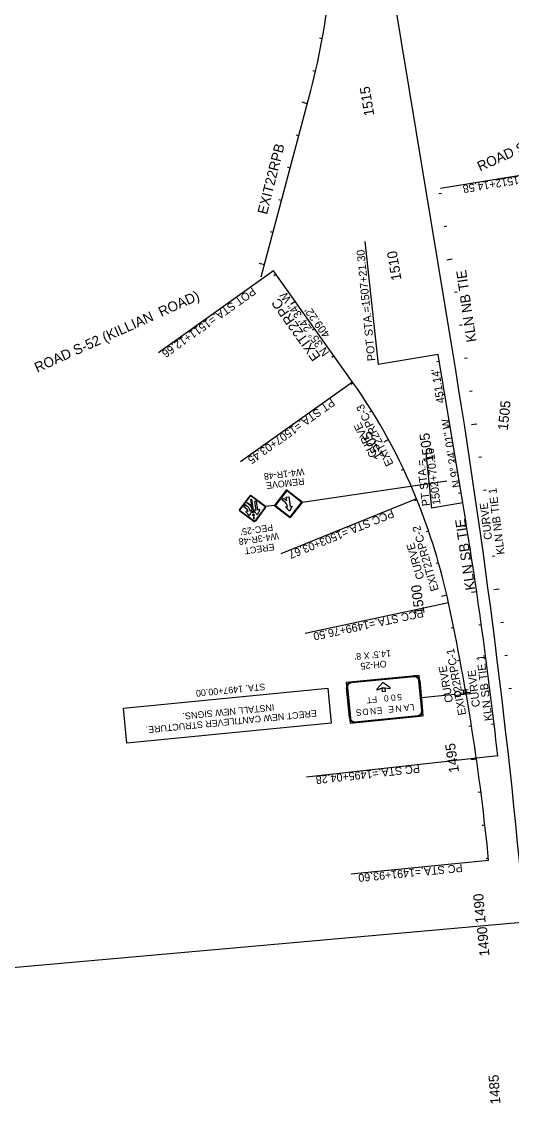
# Model space of a CAD drawing. Extents: x 2001876 to 2025694, y 804561 to 868938.
# Drawn here: x 2009788 to 2011258, y 834777 to 838079 of the extents above; entities that cross this region are included whole.
import ezdxf

# ---------------------------------------------------------------- set-up
doc = ezdxf.new("R2010")
doc.units = 0
for name, color, linetype in [('RD_EX_RW', 7, 'Continuous'), ('RD_HC_CL_Rel', 7, 'Continuous'), ('RD_HC_Data_Rel', 7, 'Continuous'), ('RD_HC_Data_Tic_Rel', 7, 'Continuous'), ('RD_HC_TX_Rel_Sta50', 7, 'Continuous'), ('RD_PD_CLEAR ZONE', 7, 'Continuous'), ('RD_PD_Final_TX', 7, 'Continuous'), ('RD_PD_OHS', 7, 'Continuous'), ('RD_SHT_ShtClip', 7, 'Continuous'), ('RD_Sketch2', 7, 'Continuous'), ('RD_TX_RoadID', 7, 'Continuous'), ('TR SN EXTRUDED PANEL SIGNS - GROUND MOUNTED', 7, 'Continuous'), ('TR SN EXTRUDED PANEL SIGNS- MOUNTED OVERHEAD', 7, 'Continuous'), ('TR SN FLAT SHEET - TYPE III - FIXED SZ and MSG SIGN', 7, 'Continuous')]:
    doc.layers.add(name, color=color, linetype=linetype)

msp = doc.modelspace()

# ---------------------------------------------------------------- linework, layer by layer
at = {"layer": 'RD_HC_CL_Rel'}
for p, q in [((2010780, 836998.9), (2010542.9, 837332.4)), ((2011110.7, 836636.7), (2011037.1, 837081.7))]:
    msp.add_line(p, q, dxfattribs=at)
for centre, radius, start, end in [((2009379.7, 836003.4), 1718, 22.0768, 35.4095), ((2009227, 835941.5), 1882.8, 12.121, 22.0768), ((1996904.1, 834284.7), 14400, 6.35305, 9.40038), ((2004366.7, 834897.7), 6854, 5.57635, 12.12101)]:
    msp.add_arc(centre, radius, start, end, dxfattribs=at)
at = {"layer": 'RD_HC_Data_Rel'}
for p, q in [((2011442.3, 837645.1), (2011043.9, 837579.1)), ((2010816.3, 837420.6), (2010856.3, 837051.8)), ((2010542.9, 837332.4), (2010197.1, 837086.6)), ((2011037.1, 837081.7), (2010856.3, 837051.8)), ((2010780, 836998.9), (2010443.9, 836760)), ((2010999.3, 836786.4), (2011017.2, 836621.2)), ((2010971.8, 836649.2), (2010564.5, 836484)), ((2011110.7, 836636.7), (2011017.2, 836621.2)), ((2011067.8, 836336.9), (2010637.4, 836244.4)), ((2011215.7, 835878.1), (2010641.5, 835814.2)), ((2011188.2, 835563.7), (2010776.1, 835523.5))]:
    msp.add_line(p, q, dxfattribs=at)
at = {"layer": 'RD_HC_Data_Tic_Rel'}
for p, q in [((2011046.3, 837564.7), (2011038.4, 837563.4)), ((2011062.4, 837466.1), (2011054.5, 837464.8)), ((2011078.3, 837367.3), (2011062.5, 837364.8)), ((2010550.2, 837322.1), (2010543.7, 837317.5)), ((2011093.8, 837268.5), (2011085.9, 837267.3)), ((2010608.1, 837240.6), (2010595.1, 837231.3)), ((2010666.1, 837159.1), (2010659.6, 837154.5)), ((2011109, 837169.7), (2011101.1, 837168.5)), ((2010724, 837077.6), (2010717.5, 837073)), ((2011040.5, 837060.7), (2011032.6, 837059.4)), ((2011124, 837070.8), (2011116.1, 837069.6)), ((2010782, 836996.1), (2010775.4, 836991.5)), ((2011056.9, 836962.1), (2011049, 836960.8)), ((2011138.6, 836971.9), (2011130.7, 836970.7)), ((2010837.3, 836912.8), (2010830.5, 836908.6)), ((2011073.2, 836863.4), (2011057.4, 836860.8)), ((2011153, 836872.9), (2011137.1, 836870.7)), ((2010887.8, 836826.5), (2010873.7, 836818.8)), ((2011089.5, 836764.8), (2011081.6, 836763.4)), ((2011167, 836773.9), (2011159.1, 836772.8)), ((2010933.1, 836737.4), (2010925.8, 836734)), ((2011105.9, 836666.1), (2011098, 836664.8)), ((2011180.7, 836674.9), (2011172.8, 836673.8)), ((2010973.1, 836645.8), (2010965.7, 836642.8)), ((2011008.1, 836552.1), (2011000.5, 836549.5)), ((2011122, 836567.4), (2011114.1, 836566.1)), ((2011194.2, 836575.8), (2011186.3, 836574.7)), ((2011038, 836456.7), (2011030.3, 836454.5)), ((2011137.5, 836468.6), (2011129.6, 836467.4)), ((2011207.3, 836476.7), (2011199.4, 836475.6)), ((2011062.8, 836359.8), (2011047.2, 836356.2)), ((2011152.4, 836369.7), (2011136.5, 836367.4)), ((2011220.2, 836377.5), (2011204.3, 836375.4)), ((2011083.5, 836262), (2011075.7, 836260.4)), ((2011166.5, 836270.7), (2011158.6, 836269.6)), ((2011232.7, 836278.3), (2011224.8, 836277.3)), ((2011102.7, 836163.8), (2011094.8, 836162.4)), ((2011179.9, 836171.6), (2011172, 836170.6)), ((2011244.9, 836179), (2011237, 836178.1)), ((2011120.4, 836065.4), (2011112.6, 836064.1)), ((2011192.7, 836072.5), (2011184.8, 836071.5)), ((2011256.9, 836079.7), (2011248.9, 836078.8)), ((2011136.8, 835966.8), (2011128.9, 835965.5)), ((2011204.8, 835973.2), (2011196.8, 835972.2)), ((2011151.6, 835867.9), (2011135.8, 835865.6)), ((2011165.1, 835768.8), (2011157.1, 835767.8)), ((2011177, 835669.5), (2011169.1, 835668.6)), ((2011188.3, 835570.1), (2011180.4, 835569.2))]:
    msp.add_line(p, q, dxfattribs=at)
at = {"layer": 'RD_PD_CLEAR ZONE'}
for p, q in [((2011080.5, 837088.9), (2010702.9, 839369.2)), ((2010505.7, 837314.4), (2010654.5, 837873.3))]:
    msp.add_line(p, q, dxfattribs=at)
for centre, radius, start, end in [((2008808.9, 838364.6), 1909.9, 345.0912, 5.4076), ((1988469.9, 833345.6), 22918.3, 0.60373, 9.40038)]:
    msp.add_arc(centre, radius, start, end, dxfattribs=at)
at = {"layer": 'RD_PD_Final_TX'}
for p, q in [((2010775.9, 836096.4), (2010775.6, 836098.9)), ((2010964.7, 836117.5), (2010964.9, 836114.9)), ((2010978.8, 836103.6), (2010981.3, 836103.8)), ((2010762, 836082.3), (2010764.5, 836082.5)), ((2010854.1, 836077.5), (2010853.1, 836078.3)), ((2010854.5, 836076.3), (2010854.1, 836077.5)), ((2010891.9, 836081.2), (2010891.7, 836080)), ((2010892.7, 836082.2), (2010891.9, 836081.2)), ((2010773.4, 835991.8), (2010770.9, 835991.5)), ((2010976.3, 835999), (2010976.6, 835996.4)), ((2010990.2, 836013.1), (2010987.7, 836012.8)), ((2010787.5, 835977.9), (2010787.2, 835980.4))]:
    msp.add_line(p, q, dxfattribs=at)
for points in [[(2010979.8, 836118.9), (2010760.5, 836097.4), (2010772.4, 835976.4), (2010991.7, 835997.9), (2010979.8, 836118.9)], [(2010964.9, 836114.9), (2010775.9, 836096.4), (2010775.6, 836098.9), (2010964.7, 836117.5), (2010964.9, 836114.9)], [(2010871.1, 836098.3), (2010853.1, 836078.3), (2010854.1, 836077.5), (2010854.5, 836076.3), (2010868.6, 836081.5), (2010876.8, 836082.3), (2010891.7, 836080), (2010891.9, 836081.2), (2010892.7, 836082.2), (2010871.1, 836098.3)], [(2010987.7, 836012.8), (2010978.8, 836103.6), (2010981.3, 836103.8), (2010990.2, 836013.1), (2010987.7, 836012.8)], [(2010764.5, 836082.5), (2010773.4, 835991.8), (2010770.9, 835991.5), (2010762, 836082.3), (2010764.5, 836082.5)], [(2010877.9, 836070.9), (2010869.8, 836070.1), (2010868.6, 836081.5), (2010876.8, 836082.3), (2010877.9, 836070.9)], [(2010787.2, 835980.4), (2010976.3, 835999), (2010976.6, 835996.4), (2010787.5, 835977.9), (2010787.2, 835980.4)]]:
    msp.add_lwpolyline(points, close=True, dxfattribs=at)
for centre, radius, start, end in [((2010777.1, 836083.8), 15.2, 95.6039, 185.6041), ((2010777.1, 836083.8), 12.7, 95.6039, 185.6041), ((2010966.2, 836102.3), 15.2, 5.6037, 95.6039), ((2010966.2, 836102.3), 12.7, 5.6037, 95.6039), ((2010854.1, 836077.5), 1.27, 138.6291, 290.0767), ((2010891.9, 836081.2), 1.27, 261.1312, 52.5788), ((2010786, 835993), 15.2, 185.6039, 275.6041), ((2010786, 835993), 12.7, 185.6039, 275.6041), ((2010975.1, 836011.6), 12.7, 275.6041, 5.6037), ((2010975.1, 836011.6), 15.2, 275.6041, 5.6037)]:
    msp.add_arc(centre, radius, start, end, dxfattribs=at)
at = {"layer": 'RD_PD_OHS'}
for p, q in [((2011103.3, 836066.3), (2011133.1, 836069.2)), ((2011103.7, 836062.3), (2011133.5, 836065.3)), ((2011105.7, 836074.8), (2011126.4, 836076.8)), ((2011111.9, 836075.4), (2011112.7, 836067.5)), ((2011119.9, 836076.2), (2011120.7, 836068.2)), ((2011133.5, 836065.3), (2011133.1, 836069.2))]:
    msp.add_line(p, q, dxfattribs=at)
msp.add_circle((2011095.3, 836063.3), 8.46, dxfattribs=at)
at = {"layer": 'RD_SHT_ShtClip'}
msp.add_line((2009589.1, 835227.6), (2013081.4, 835538.8), dxfattribs=at)
at = {"layer": 'RD_Sketch2'}
for p, q in [((2010688.9, 838028.6), (2010681.1, 838030)), ((2010668.8, 837930.6), (2010661, 837932.4)), ((2010643.9, 837833.8), (2010628.5, 837837.9)), ((2010618.2, 837737.1), (2010610.5, 837739.2)), ((2010592.5, 837640.5), (2010584.8, 837642.6)), ((2010566.8, 837543.9), (2010559, 837545.9)), ((2010541, 837447.2), (2010533.3, 837449.3)), ((2010515.3, 837350.6), (2010499.8, 837354.7)), ((2011062.3, 836701.4), (2010628.3, 836637.8))]:
    msp.add_line(p, q, dxfattribs=at)
at = {"layer": 'TR SN EXTRUDED PANEL SIGNS - GROUND MOUNTED'}
for p, q in [((2010546.1, 836629.2), (2010519.1, 836625.3)), ((2010775.9, 836096.4), (2010775.6, 836098.9)), ((2010964.7, 836117.5), (2010964.9, 836114.9)), ((2010978.8, 836103.6), (2010981.3, 836103.8)), ((2010762, 836082.3), (2010764.5, 836082.5)), ((2010854.1, 836077.5), (2010853.1, 836078.3)), ((2010854.5, 836076.3), (2010854.1, 836077.5)), ((2010891.9, 836081.2), (2010891.7, 836080)), ((2010892.7, 836082.2), (2010891.9, 836081.2)), ((2010986.3, 836053.1), (2011087.1, 836063)), ((2010773.4, 835991.8), (2010770.9, 835991.5)), ((2010976.3, 835999), (2010976.6, 835996.4)), ((2010990.2, 836013.1), (2010987.7, 836012.8)), ((2010787.5, 835977.9), (2010787.2, 835980.4))]:
    msp.add_line(p, q, dxfattribs=at)
for points in [[(2010979.8, 836118.9), (2010760.5, 836097.4), (2010772.4, 835976.4), (2010991.7, 835997.9), (2010979.8, 836118.9)], [(2010964.9, 836114.9), (2010775.9, 836096.4), (2010775.6, 836098.9), (2010964.7, 836117.5), (2010964.9, 836114.9)], [(2010871.1, 836098.3), (2010853.1, 836078.3), (2010854.1, 836077.5), (2010854.5, 836076.3), (2010868.6, 836081.5), (2010876.8, 836082.3), (2010891.7, 836080), (2010891.9, 836081.2), (2010892.7, 836082.2), (2010871.1, 836098.3)], [(2010987.7, 836012.8), (2010978.8, 836103.6), (2010981.3, 836103.8), (2010990.2, 836013.1), (2010987.7, 836012.8)], [(2010764.5, 836082.5), (2010773.4, 835991.8), (2010770.9, 835991.5), (2010762, 836082.3), (2010764.5, 836082.5)], [(2010877.9, 836070.9), (2010869.8, 836070.1), (2010868.6, 836081.5), (2010876.8, 836082.3), (2010877.9, 836070.9)], [(2010787.2, 835980.4), (2010976.3, 835999), (2010976.6, 835996.4), (2010787.5, 835977.9), (2010787.2, 835980.4)]]:
    msp.add_lwpolyline(points, close=True, dxfattribs=at)
for centre, radius, start, end in [((2010777.1, 836083.8), 15.2, 95.6039, 185.6041), ((2010777.1, 836083.8), 12.7, 95.6039, 185.6041), ((2010966.2, 836102.3), 15.2, 5.6037, 95.6039), ((2010966.2, 836102.3), 12.7, 5.6037, 95.6039), ((2010854.1, 836077.5), 1.27, 138.6291, 290.0767), ((2010891.9, 836081.2), 1.27, 261.1312, 52.5788), ((2010786, 835993), 15.2, 185.6039, 275.6041), ((2010786, 835993), 12.7, 185.6039, 275.6041), ((2010975.1, 836011.6), 12.7, 275.6041, 5.6037), ((2010975.1, 836011.6), 15.2, 275.6041, 5.6037)]:
    msp.add_arc(centre, radius, start, end, dxfattribs=at)
at = {"layer": 'TR SN EXTRUDED PANEL SIGNS- MOUNTED OVERHEAD'}
msp.add_lwpolyline([(2010715.8, 835976.2), (2010102.4, 835916), (2010092.1, 836020.8), (2010705.6, 836081)], close=True, dxfattribs=at)
at = {"layer": 'TR SN FLAT SHEET - TYPE III - FIXED SZ and MSG SIGN'}
for p, q in [((2010441, 836615.5), (2010472.5, 836657.9)), ((2010441.7, 836615), (2010473.3, 836657.3)), ((2010475.3, 836657.6), (2010517.6, 836626.1)), ((2010475.8, 836658.4), (2010518.2, 836626.9)), ((2010581, 836674.8), (2010546.5, 836630.7)), ((2010581.4, 836672), (2010549.3, 836631)), ((2010581, 836654.1), (2010589, 836655.1)), ((2010582.4, 836642.6), (2010581, 836654.1)), ((2010583.8, 836675.1), (2010627.9, 836640.6)), ((2010584.2, 836672.3), (2010625.1, 836640.3)), ((2010589, 836655.1), (2010592.5, 836626.2)), ((2010457.9, 836630.3), (2010453.9, 836624.9)), ((2010463.1, 836618.1), (2010453.9, 836624.9)), ((2010467.1, 836623.5), (2010457.9, 836630.3)), ((2010462.4, 836636.3), (2010463.8, 836638.2)), ((2010471.6, 836629.4), (2010462.4, 836636.3)), ((2010463.8, 836638.2), (2010473, 836631.4)), ((2010474.5, 836647.8), (2010476.8, 836648.2)), ((2010477.6, 836626.7), (2010474.5, 836647.8)), ((2010476.8, 836648.2), (2010481.7, 836614.9)), ((2010479.8, 836619.5), (2010479.8, 836619.5)), ((2010492.1, 836641.9), (2010485.4, 836641)), ((2010485.4, 836641), (2010489.4, 836614.1)), ((2010517.9, 836624.1), (2010486.4, 836581.7)), ((2010518.7, 836623.5), (2010487.2, 836581.1)), ((2010496, 836615.1), (2010492.1, 836641.9)), ((2010546.8, 836627.9), (2010590.9, 836593.4)), ((2010549.6, 836628.2), (2010590.6, 836596.2)), ((2010568.5, 836644.4), (2010570.4, 836650.1)), ((2010578.6, 836624.5), (2010584.5, 836625.2)), ((2010590.2, 836612), (2010578.6, 836624.5)), ((2010584.5, 836625.2), (2010584.1, 836628.9)), ((2010598.4, 836626.9), (2010590.2, 836612)), ((2010592.5, 836626.2), (2010598.4, 836626.9)), ((2010625.4, 836637.5), (2010593.4, 836596.5)), ((2010628.3, 836637.8), (2010593.7, 836593.7)), ((2010483.8, 836580.7), (2010441.5, 836612.2)), ((2010484.4, 836581.4), (2010442, 836612.9)), ((2010460.3, 836609.1), (2010470.9, 836597.6)), ((2010465.6, 836610.6), (2010461.5, 836611.3)), ((2010465, 836614.9), (2010465.6, 836610.6)), ((2010470.9, 836597.6), (2010477.8, 836611.6)), ((2010472.3, 836611.6), (2010471.6, 836615.9)), ((2010476, 836613.4), (2010472.3, 836611.6)), ((2010479.3, 836614.6), (2010479, 836617)), ((2010481.7, 836614.9), (2010479.3, 836614.6)), ((2010479.9, 836611), (2010482.2, 836611.4)), ((2010480.6, 836606.3), (2010479.9, 836611)), ((2010482.9, 836606.6), (2010480.6, 836606.3)), ((2010481.1, 836602.7), (2010483.5, 836603.1)), ((2010481.8, 836598), (2010481.1, 836602.7)), ((2010484.2, 836598.3), (2010481.8, 836598)), ((2010482.2, 836611.4), (2010482.9, 836606.6)), ((2010484.7, 836594.8), (2010482.3, 836594.4)), ((2010482.3, 836594.4), (2010483, 836589.7)), ((2010483, 836589.7), (2010485.4, 836590)), ((2010483.5, 836603.1), (2010484.2, 836598.3)), ((2010484, 836612.6), (2010494.7, 836601.1)), ((2010485.4, 836590), (2010484.7, 836594.8)), ((2010489.4, 836614.1), (2010485.2, 836614.8)), ((2010494.7, 836601.1), (2010501.5, 836615.1)), ((2010499.8, 836616.9), (2010496, 836615.1))]:
    msp.add_line(p, q, dxfattribs=at)
for centre, radius, start, end in [((2010474.4, 836656.5), 2.4, 53.3423, 143.3423), ((2010474.4, 836656.5), 2.4, 53.3423, 143.3423), ((2010474.4, 836656.5), 1.44, 53.3423, 143.3423), ((2010582.6, 836673.6), 2, 51.9287, 141.9287), ((2010582.9, 836670.8), 2, 51.927, 141.9271), ((2010460.2, 836614.2), 4.8, 8.3429, 53.3423), ((2010460.2, 836614.2), 11.5, 8.3423, 53.3423), ((2010460.2, 836614.2), 19, 8.3425, 53.3423), ((2010460.2, 836614.2), 21.4, 35.7641, 53.3423), ((2010516.8, 836624.9), 1.44, 323.3423, 53.3423), ((2010516.8, 836624.9), 2.4, 323.3423, 53.3423), ((2010516.8, 836624.9), 2.4, 323.3423, 53.3423), ((2010548.1, 836629.5), 2, 141.9287, 231.9244), ((2010550.9, 836629.8), 2, 141.9287, 231.9265), ((2010560.4, 836620.6), 25.1, 19.2768, 71.2099), ((2010560.4, 836620.6), 31.1, 44.8644, 71.2099), ((2010623.9, 836638.7), 2, 321.9287, 51.9316), ((2010626.7, 836639), 2, 321.9287, 51.9295), ((2010442.9, 836614.1), 2.4, 143.3423, 233.3423), ((2010442.9, 836614.1), 2.4, 143.3423, 233.3423), ((2010442.9, 836614.1), 1.44, 143.3423, 233.3423), ((2010461.3, 836610), 1.34, 80.2963, 223.6149), ((2010476.6, 836612.2), 1.34, 333.0698, 116.3884), ((2010485, 836613.5), 1.34, 80.2963, 223.6149), ((2010500.3, 836615.7), 1.34, 333.0698, 116.3884), ((2010591.8, 836597.8), 2, 231.9301, 321.9287), ((2010592.1, 836594.9), 2, 231.9296, 321.9287), ((2010485.2, 836582.6), 2.4, 233.3423, 323.3423), ((2010485.2, 836582.6), 2.4, 233.3423, 323.3423), ((2010485.2, 836582.6), 1.44, 233.3423, 323.3423)]:
    msp.add_arc(centre, radius, start, end, dxfattribs=at)

# ---------------------------------------------------------------- texts
at = {"layer": 'RD_EX_RW'}
for s, rotation, p in [('1515', 99.4004, (2010845.3, 837799.5)), ('1510', 99.4004, (2010926.9, 837306.1)), ('1510', 99.4004, (2010926.9, 837306.1)), ('1505', 84.133, (2011245.4, 836853.2)), ('1505', 98.8423, (2011023.4, 836760.1)), ('1500', 97.5923, (2010996.3, 836304.1)), ('1490', 95.0923, (2011179.6, 835377.2)), ('1490', 95.0923, (2011179.6, 835377.2)), ('1490', 95.0923, (2011190.8, 835278)), ('1485', 93.8423, (2011223.7, 834833.7))]:
    msp.add_text(s, height=30, rotation=rotation, dxfattribs=at).set_placement(p)
at = {"layer": 'RD_HC_Data_Rel'}
for s, rotation, p in [('PT STA.=1512+14.58', 189.4004, (2011415.5, 837639.8)), ('POT STA.=1507+21.30', 95.7266, (2010848.8, 837063.1)), ('POT STA.=1511+12.66', 215.4095, (2010478.8, 837284.4)), ('N 35%%d 24\' 34" W', 125.4095, (2010710.8, 837087)), ("409.22'", 125.4095, (2010713.7, 837142)), ("451.14'", 99.4004, (2011056.2, 836937.2)), ('PT STA.=1507+03.45', 215.4095, (2010715.9, 836950.9)), ('EXIT22RPC-3', 117.0475, (2010903.4, 836754)), ('N 9%%d 24\' 01" W', 99.4004, (2011104.2, 836684.1)), ('CURVE', 117.0475, (2010854.7, 836779.9)), ('1502+70.16', 96.9726, (2011044.1, 836632.2)), ('PT STA.=', 96.9726, (2011012.9, 836628.4)), ('KLN NB TIE 1', 97.1021, (2011236.2, 836482.9)), ('CURVE', 97.1021, (2011198.8, 836527.5)), ('PCC STA.=1503+03.67', 202.0768, (2010898.4, 836617.2)), ('EXIT22RPC-2', 106.3221, (2011038.9, 836375.8)), ('CURVE', 106.3221, (2010995.6, 836411)), ('PCC STA.=1499+76.50', 192.121, (2010990, 836318.1)), ('EXIT22RPC-1', 100.4864, (2011121, 836001.9)), ('KLN SB TIE 1', 97.1021, (2011199.6, 835984)), ('CURVE', 100.4864, (2011081.8, 836039.9)), ('CURVE', 97.1021, (2011162.5, 836025.7)), ('PC STA.=1495+04.28', 186.353, (2010980.6, 835851.6)), ('PC STA.=1491+93.60', 185.5764, (2011108.8, 835553.9))]:
    msp.add_text(s, height=24, rotation=rotation, dxfattribs=at).set_placement(p)
at = {"layer": 'RD_HC_TX_Rel_Sta50'}
for s, rotation, p in [('1505', 118.6245, (2010875.6, 836776.6)), ('1495', 98.1377, (2011099.6, 835829.4))]:
    msp.add_text(s, height=30, rotation=rotation, dxfattribs=at).set_placement(p)
at = {"layer": 'RD_PD_Final_TX'}
for s, p in [('F', (2010852.7, 836057)), ('0', (2010887.1, 836060.4)), ('0', (2010908.2, 836062.4)), ('5', (2010927, 836064.3)), ('T', (2010836.8, 836055.4)), ('E', (2010868.1, 836024.1)), ('E', (2010903, 836027.6)), ('N', (2010926.1, 836029.8)), ('A', (2010949.3, 836032.1)), ('L', (2010964.3, 836033.6)), ('S', (2010806.1, 836018.1)), ('D', (2010826.6, 836020.1)), ('N', (2010849.6, 836022.3))]:
    msp.add_text(s, height=19, rotation=185.6039, dxfattribs=at).set_placement(p)
at = {"layer": 'RD_TX_RoadID'}
for s, rotation, p in [('ROAD S-52 (KILLIAN  ROAD)', 24.1866, (2011162.4, 837629.9)), ('EXIT22RPB', 75.7642, (2010523, 837499.9)), ('KLN NB TIE', 98.3215, (2011151.9, 837120.8)), ('ROAD S-52 (KILLIAN  ROAD)', 24.1866, (2009833.7, 837026.8)), ('EXIT22RPC', 125.4097, (2010685.5, 837075.4)), ('KLN SB TIE', 98.3215, (2011148.3, 836376.8))]:
    msp.add_text(s, height=30, rotation=rotation, dxfattribs=at).set_placement(p)
at = {"layer": 'TR SN EXTRUDED PANEL SIGNS - GROUND MOUNTED'}
for s, height, rotation, p in [('W4-1R-48', 20, 186.9032, (2010633.8, 836740)), ('REMOVE', 20, 186.9032, (2010634.1, 836711.6)), ("PEC-25'", 20, 188.3169, (2010539.7, 836573)), ('W4-3R-48', 20, 188.3169, (2010557.2, 836547.3)), ('ERECT', 20, 188.3169, (2010544, 836514.7)), ('F', 19, 185.6039, (2010852.7, 836057)), ('0', 19, 185.6039, (2010887.1, 836060.4)), ('0', 19, 185.6039, (2010908.2, 836062.4)), ('5', 19, 185.6039, (2010927, 836064.3)), ('T', 19, 185.6039, (2010836.8, 836055.4)), ('E', 19, 185.6039, (2010868.1, 836024.1)), ('E', 19, 185.6039, (2010903, 836027.6)), ('N', 19, 185.6039, (2010926.1, 836029.8)), ('A', 19, 185.6039, (2010949.3, 836032.1)), ('L', 19, 185.6039, (2010964.3, 836033.6)), ('S', 19, 185.6039, (2010806.1, 836018.1)), ('D', 19, 185.6039, (2010826.6, 836020.1)), ('N', 19, 185.6039, (2010849.6, 836022.3))]:
    msp.add_text(s, height=height, rotation=rotation, dxfattribs=at).set_placement(p)
at = {"layer": 'TR SN EXTRUDED PANEL SIGNS- MOUNTED OVERHEAD'}
for s, p in [("14.5' X 8'", (2010894.2, 836195.5)), ('OH-25', (2010881.1, 836164)), ('STA. 1497+00.00', (2010517, 836095.4)), ('INSTALL NEW SIGNS.', (2010544.1, 836033.3)), ('ERECT NEW CANTILEVER STRUCTURE.', (2010671.4, 836015.6))]:
    msp.add_text(s, height=20, rotation=185.6039, dxfattribs=at).set_placement(p)

doc.saveas('drawing.dxf')
